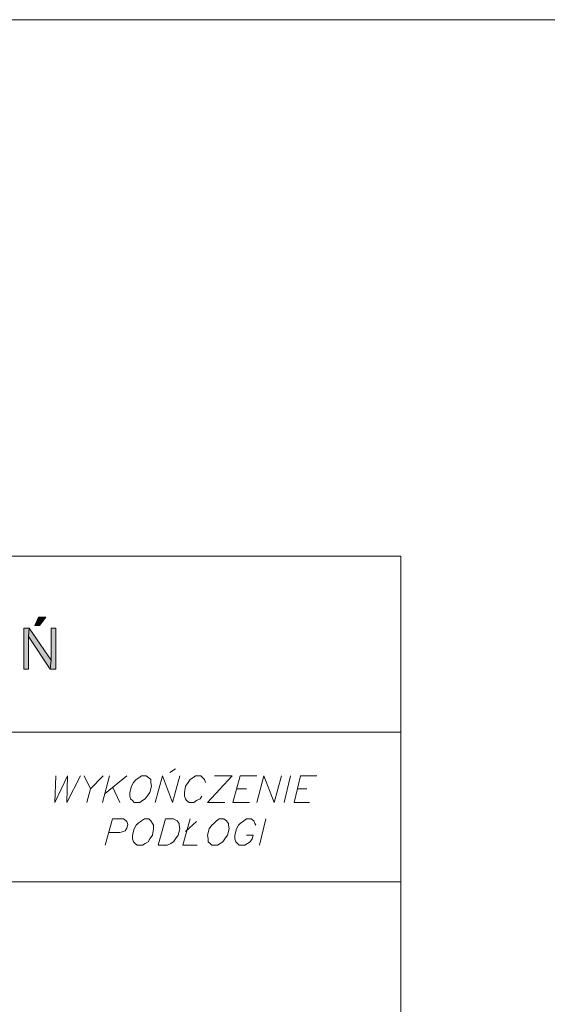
# Model space of a CAD drawing. Header units: inches. Extents: x 1504 to 12593, y -807 to 3183.
# Tile 268 of 271: x 7818 to 8062, y 2727 to 3183. Entities that reach past the tile are written whole.
import ezdxf

# ---------------------------------------------------------------- set-up
doc = ezdxf.new("R2010")
doc.units = ezdxf.units.IN
doc.header["$MEASUREMENT"] = 0
for name, color, linetype in [('at_Entity', 7, 'Continuous'), ('at_Rect', 7, 'Continuous'), ('at_Solid', 7, 'Continuous')]:
    doc.layers.add(name, color=color, linetype=linetype)

msp = doc.modelspace()

# ---------------------------------------------------------------- hatches: boundary and pattern name
at = {"layer": 'at_Solid', "lineweight": 15}
for points in [[(7829.74, 2906.71), (7826.36, 2906.71), (7824.67, 2902.9), (7826.78, 2902.9)], [(7822.13, 2901.63), (7819.6, 2901.63), (7819.6, 2882.63), (7821.72, 2882.63), (7821.72, 2897.84)], [(7822.13, 2901.63), (7821.72, 2897.84), (7831.85, 2882.63), (7832.28, 2886.85)], [(7834.39, 2901.63), (7832.28, 2901.63), (7832.28, 2886.85), (7831.85, 2882.63), (7834.39, 2882.63)]]:
    msp.add_hatch(color=7, dxfattribs=at).paths.add_polyline_path(points)

# ---------------------------------------------------------------- linework, layer by layer
at = {"layer": 'at_Entity', "color": 7, "lineweight": 15}
for p, q in [((7295.82, 2935.01), (7994.05, 2935.01)), ((7994.05, 2935.01), (7994.05, 618.98)), ((7826.36, 2906.71), (7824.67, 2902.9)), ((7829.74, 2906.71), (7826.36, 2906.71)), ((7826.78, 2902.9), (7829.74, 2906.71)), ((7822.13, 2901.63), (7819.6, 2901.63)), ((7819.6, 2901.63), (7819.6, 2882.63)), ((7821.72, 2897.84), (7822.13, 2901.63)), ((7822.13, 2901.63), (7821.72, 2897.84)), ((7832.28, 2886.85), (7822.13, 2901.63)), ((7824.67, 2902.9), (7826.78, 2902.9)), ((7834.39, 2901.63), (7832.28, 2901.63)), ((7832.28, 2901.63), (7832.28, 2886.85)), ((7834.39, 2882.63), (7834.39, 2901.63)), ((7821.72, 2882.63), (7821.72, 2897.84)), ((7821.72, 2897.84), (7831.85, 2882.63)), ((7831.85, 2882.63), (7832.28, 2886.85)), ((7832.28, 2886.85), (7831.85, 2882.63)), ((7819.6, 2882.63), (7821.72, 2882.63)), ((7831.85, 2882.63), (7834.39, 2882.63)), ((7295.82, 2853.48), (7994.05, 2853.48)), ((7887.18, 2834.9), (7889.72, 2836.59)), ((7834.39, 2833.21), (7833.96, 2820.96)), ((7833.96, 2820.96), (7839.87, 2833.21)), ((7839.87, 2833.21), (7839.46, 2820.96)), ((7839.46, 2820.96), (7845.79, 2833.21)), ((7847.48, 2833.21), (7850.44, 2827.29)), ((7856.35, 2833.21), (7850.44, 2827.29)), ((7859.31, 2833.21), (7855.93, 2820.96)), ((7867.33, 2833.21), (7857.2, 2825.18)), ((7871.56, 2831.52), (7870.29, 2830.25)), ((7872.82, 2832.36), (7871.56, 2831.52)), ((7874.09, 2833.21), (7872.82, 2832.36)), ((7876.2, 2833.21), (7874.09, 2833.21)), ((7877.47, 2832.36), (7876.2, 2833.21)), ((7878.32, 2831.52), (7877.47, 2832.36)), ((7878.32, 2830.25), (7878.32, 2831.52)), ((7880.43, 2820.96), (7883.81, 2833.21)), ((7883.81, 2833.21), (7888.45, 2820.96)), ((7888.45, 2820.96), (7891.83, 2833.21)), ((7896.48, 2831.52), (7895.63, 2830.25)), ((7897.74, 2832.36), (7896.48, 2831.52)), ((7899.01, 2833.21), (7897.74, 2832.36)), ((7901.55, 2833.21), (7899.01, 2833.21)), ((7902.39, 2832.36), (7901.55, 2833.21)), ((7903.24, 2831.52), (7902.39, 2832.36)), ((7903.66, 2830.25), (7903.24, 2831.52)), ((7904.5, 2820.96), (7915.91, 2833.21)), ((7915.91, 2833.21), (7907.88, 2833.21)), ((7916.33, 2820.96), (7919.71, 2833.21)), ((7919.71, 2833.21), (7927.32, 2833.21)), ((7927.32, 2820.96), (7930.69, 2833.21)), ((7930.69, 2833.21), (7935.34, 2820.96)), ((7935.34, 2820.96), (7938.72, 2833.21)), ((7942.94, 2833.21), (7939.99, 2820.96)), ((7944.63, 2820.96), (7947.59, 2833.21)), ((7947.59, 2833.21), (7955.19, 2833.21)), ((7850.44, 2827.29), (7848.75, 2820.96)), ((7860.58, 2828.14), (7863.95, 2820.96)), ((7869.44, 2828.56), (7868.6, 2825.6)), ((7870.29, 2830.25), (7869.44, 2828.56)), ((7877.89, 2825.6), (7878.74, 2828.56)), ((7878.74, 2828.56), (7878.32, 2830.25)), ((7894.37, 2828.56), (7893.94, 2825.6)), ((7895.63, 2830.25), (7894.37, 2828.56)), ((7918.02, 2827.29), (7922.67, 2827.29)), ((7946.32, 2827.29), (7950.55, 2827.29)), ((7868.6, 2825.6), (7868.6, 2823.91)), ((7868.6, 2823.91), (7869.02, 2822.64)), ((7869.02, 2822.64), (7869.87, 2821.8)), ((7874.51, 2821.8), (7875.78, 2822.64)), ((7875.78, 2822.64), (7876.63, 2823.91)), ((7876.63, 2823.91), (7877.89, 2825.6)), ((7893.94, 2825.6), (7893.94, 2823.91)), ((7893.94, 2823.91), (7894.37, 2822.64)), ((7894.37, 2822.64), (7894.79, 2821.8)), ((7899.44, 2821.8), (7901.12, 2822.64)), ((7901.12, 2822.64), (7901.97, 2823.91)), ((7869.87, 2821.8), (7870.71, 2820.96)), ((7870.71, 2820.96), (7873.25, 2820.96)), ((7873.25, 2820.96), (7874.51, 2821.8)), ((7894.79, 2821.8), (7896.06, 2820.96)), ((7896.06, 2820.96), (7898.17, 2820.96)), ((7898.17, 2820.96), (7899.44, 2821.8)), ((7904.5, 2820.96), (7912.53, 2820.96)), ((7916.33, 2820.96), (7923.93, 2820.96)), ((7944.63, 2820.96), (7951.81, 2820.96)), ((7857.2, 2801.11), (7860.58, 2813.36)), ((7860.58, 2813.36), (7865.64, 2813.36)), ((7865.64, 2813.36), (7866.91, 2812.51)), ((7875.36, 2813.36), (7874.09, 2812.51)), ((7877.47, 2813.36), (7875.36, 2813.36)), ((7878.32, 2812.51), (7877.47, 2813.36)), ((7881.7, 2801.11), (7885.07, 2813.36)), ((7885.07, 2813.36), (7888.88, 2813.36)), ((7888.88, 2813.36), (7890.56, 2812.51)), ((7896.48, 2813.36), (7893.1, 2801.11)), ((7909.99, 2813.36), (7908.73, 2812.51)), ((7912.11, 2813.36), (7909.99, 2813.36)), ((7913.37, 2812.51), (7912.11, 2813.36)), ((7922.67, 2813.36), (7921.4, 2812.51)), ((7924.78, 2813.36), (7922.67, 2813.36)), ((7926.05, 2812.51), (7924.78, 2813.36)), ((7931.54, 2813.36), (7928.58, 2801.11)), ((7867.33, 2809.13), (7866.49, 2807.86)), ((7866.91, 2812.51), (7867.33, 2812.08)), ((7867.33, 2812.08), (7867.76, 2810.82)), ((7867.76, 2810.82), (7867.33, 2809.13)), ((7870.71, 2808.7), (7869.87, 2805.75)), ((7871.56, 2810.4), (7870.71, 2808.7)), ((7872.4, 2811.24), (7871.56, 2810.4)), ((7874.09, 2812.51), (7872.4, 2811.24)), ((7879.16, 2811.24), (7878.32, 2812.51)), ((7879.58, 2810.4), (7879.16, 2811.24)), ((7879.16, 2805.75), (7879.58, 2808.7)), ((7879.58, 2808.7), (7879.58, 2810.4)), ((7890.56, 2812.51), (7891.41, 2811.24)), ((7891.83, 2808.7), (7890.99, 2805.75)), ((7891.41, 2811.24), (7891.41, 2810.4)), ((7891.41, 2810.4), (7891.83, 2808.7)), ((7894.37, 2807.44), (7899.44, 2812.08)), ((7905.35, 2808.7), (7904.5, 2805.75)), ((7906.62, 2810.4), (7905.35, 2808.7)), ((7907.46, 2811.24), (7906.62, 2810.4)), ((7908.73, 2812.51), (7907.46, 2811.24)), ((7914.22, 2811.24), (7913.37, 2812.51)), ((7913.8, 2805.75), (7914.64, 2808.7)), ((7914.22, 2810.4), (7914.22, 2811.24)), ((7914.64, 2808.7), (7914.22, 2810.4)), ((7918.02, 2808.7), (7917.18, 2805.75)), ((7918.86, 2810.4), (7918.02, 2808.7)), ((7919.71, 2811.24), (7918.86, 2810.4)), ((7921.4, 2812.51), (7919.71, 2811.24)), ((7926.47, 2811.24), (7926.05, 2812.51)), ((7926.89, 2810.4), (7926.47, 2811.24)), ((7863.95, 2807.02), (7858.89, 2807.02)), ((7865.64, 2807.44), (7863.95, 2807.02)), ((7866.49, 2807.86), (7865.64, 2807.44)), ((7869.87, 2805.75), (7869.87, 2804.06)), ((7869.87, 2804.06), (7870.29, 2802.8)), ((7877.05, 2802.8), (7877.89, 2804.06)), ((7877.89, 2804.06), (7879.16, 2805.75)), ((7889.72, 2804.06), (7888.88, 2802.8)), ((7890.99, 2805.75), (7889.72, 2804.06)), ((7904.5, 2805.75), (7904.93, 2804.06)), ((7904.93, 2804.06), (7904.93, 2802.8)), ((7911.68, 2802.8), (7912.53, 2804.06)), ((7912.53, 2804.06), (7913.8, 2805.75)), ((7917.18, 2805.75), (7917.18, 2804.06)), ((7917.18, 2804.06), (7917.6, 2802.8)), ((7925.63, 2805.75), (7922.67, 2805.75)), ((7924.36, 2802.8), (7925.2, 2804.06)), ((7925.2, 2804.06), (7925.63, 2805.75)), ((7870.29, 2802.8), (7871.14, 2801.95)), ((7871.14, 2801.95), (7871.98, 2801.11)), ((7871.98, 2801.11), (7874.51, 2801.11)), ((7874.51, 2801.11), (7875.78, 2801.95)), ((7875.78, 2801.95), (7877.05, 2802.8)), ((7885.92, 2801.11), (7881.7, 2801.11)), ((7887.61, 2801.95), (7885.92, 2801.11)), ((7888.88, 2802.8), (7887.61, 2801.95)), ((7893.1, 2801.11), (7899.86, 2801.11)), ((7904.93, 2802.8), (7905.77, 2801.95)), ((7905.77, 2801.95), (7906.62, 2801.11)), ((7906.62, 2801.11), (7909.15, 2801.11)), ((7909.15, 2801.11), (7910.42, 2801.95)), ((7910.42, 2801.95), (7911.68, 2802.8)), ((7917.6, 2802.8), (7918.45, 2801.95)), ((7918.45, 2801.95), (7919.29, 2801.11)), ((7919.29, 2801.11), (7921.82, 2801.11)), ((7921.82, 2801.11), (7923.09, 2801.95)), ((7923.09, 2801.95), (7924.36, 2802.8)), ((7295.82, 2784.21), (7994.05, 2784.21))]:
    msp.add_line(p, q, dxfattribs=at)
at = {"layer": 'at_Rect', "color": 7, "lineweight": 15}
msp.add_line((1504.27, 3183.38), (9076.24, 3183.38), dxfattribs=at)

doc.saveas('drawing.dxf')
